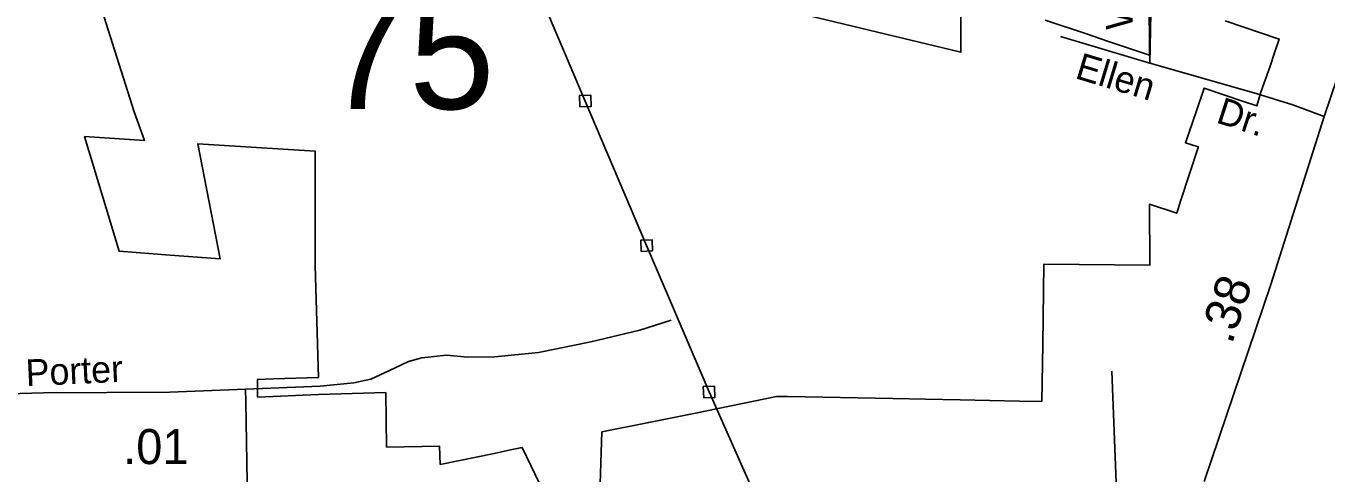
# Model space of a CAD drawing. Extents: x 2220236 to 2384410, y 720751 to 894131.
# Drawn here: x 2347371 to 2351999, y 786293 to 787885 of the extents above; entities that cross this region are included whole.
import ezdxf

# ---------------------------------------------------------------- set-up
doc = ezdxf.new("R2010")
doc.units = 0
for name, color, linetype in [('Exist Boundary Political City Limit New', 7, 'Continuous'), ('Exist Road Non-System Type 51', 7, 'Continuous'), ('Exist Road Non-System Type 51 Label', 7, 'Continuous'), ('Exist Road Primary US Attributed', 7, 'Continuous'), ('Exist Road Primary US Mileage Hundredths English Label', 7, 'Continuous'), ('Exist Road Secondary Mileage Hundredths English Label', 7, 'Continuous'), ('Exist Road Secondary Structure Standard Bridge Number Label', 7, 'Continuous'), ('Exist Utilities Electrical Transmission Line', 7, 'Continuous'), ('Map Preparation Boundary City Limit Buffer Line', 7, 'Continuous')]:
    doc.layers.add(name, color=color, linetype=linetype)

msp = doc.modelspace()

# ---------------------------------------------------------------- linework, layer by layer
at = {"layer": 'Exist Boundary Political City Limit New'}
for points in [[(2347579.2, 788138.8), (2347756, 787579), (2347792, 787476.8), (2347579.2, 787490.9), (2347702.8, 787082.7), (2347883.8, 787069), (2348062, 787055.6), (2347982, 787465.1), (2348399.8, 787438.7), (2348399.2, 787030.2), (2348411, 786633.2), (2348250.8, 786628.8), (2348194.2, 786625.8), (2348194.2, 786563.4), (2348411.5, 786572), (2348650.5, 786579.2), (2348653.5, 786384.9), (2348841.8, 786388.8), (2348844.8, 786323.4), (2349036.2, 786362.2), (2349094.8, 786375.6), (2349135.8, 786383.6), (2349257.2, 786132.1)], [(2351366.2, 787993.9), (2351367.5, 787781.4), (2351218.5, 787831.4), (2351143, 787856.8), (2350996.8, 787905.8)], [(2350696.8, 787934.8), (2350696.8, 787791.5), (2350009.5, 787957.1)], [(2349410.8, 786180.3), (2349418.8, 786438.9), (2349586.2, 786472.8), (2349752.8, 786506.5), (2350041.2, 786565.4), (2350075.2, 786564.9), (2350079.2, 786564.9), (2350456, 786557.6), (2350570.2, 786555.4), (2350693.5, 786553.1), (2350905.5, 786549), (2350984.8, 786547.5), (2350988.2, 786750.3), (2350992, 787036.6), (2351369, 787033.2), (2351367.2, 787250.1), (2351464.2, 787218.4), (2351479, 787264.2), (2351540.5, 787452.1), (2351541.2, 787454.5), (2351495.2, 787469.2), (2351533, 787579.1), (2351562.2, 787663.8), (2351701.8, 787616.5), (2351749.8, 787600.2), (2351763.2, 787648.6), (2351796.5, 787742.1), (2351812.5, 787789.3), (2351828.8, 787838.1), (2351636.2, 787902.9)]]:
    msp.add_lwpolyline(points, dxfattribs=at)
at = {"layer": 'Exist Road Non-System Type 51'}
for p, q in [((2351368.2, 787751.9), (2351378.9, 788189.9)), ((2351051.1, 787848), (2351368.2, 787751.9)), ((2351248.7, 786258.7), (2351233.6, 786655.1))]:
    msp.add_line(p, q, dxfattribs=at)
for points in [[(2351368.2, 787751.9), (2351747.2, 787644), (2351876.9, 787604.1), (2351989.4, 787562.6)], [(2348151.7, 786590.9), (2348241.3, 786595), (2348417.5, 786602.6), (2348536.9, 786613.9), (2348597.6, 786627.2), (2348663.9, 786657.6), (2348732.1, 786689.8), (2348779.5, 786703.1), (2348866.7, 786712.6), (2348942.5, 786705), (2349039.2, 786706.9), (2349194.6, 786722), (2349380.3, 786760), (2349554.7, 786801.7), (2349666.5, 786837.7)], [(2347132.2, 786550.5), (2347151.6, 786564), (2347180.3, 786571.3), (2347433.2, 786578.4), (2347882.3, 786580.3), (2348151.7, 786590.9), (2348153.4, 786546.5), (2348159.3, 786188.2), (2348152.7, 785927.4), (2348148.9, 785589.9)]]:
    msp.add_lwpolyline(points, dxfattribs=at)
at = {"layer": 'Exist Road Primary US Attributed'}
msp.add_lwpolyline([(2351562, 786262.8), (2351799.1, 786963.7), (2351989.4, 787562.6), (2352125.4, 787964.9), (2352181.4, 788133.8), (2352264.4, 788402.1), (2352402.7, 788810.6), (2352509.2, 789143.1), (2352616.4, 789474.3), (2352724.5, 789807.5), (2352833.5, 790143.2), (2353000.4, 790646)], dxfattribs=at)
at = {"layer": 'Exist Utilities Electrical Transmission Line'}
for points in [[(2350869.9, 782495.5), (2350436.8, 783070.4), (2350101.5, 783514.1), (2350174, 784150.7), (2350246.2, 784777.5), (2350304.8, 785395.9), (2350020.7, 786086.2), (2349800.8, 786581.5), (2349578.7, 787102.6), (2349360.6, 787617.7), (2349132.2, 788154.8)], [(2349341.4, 787596.9), (2349381.4, 787598.6), (2349379.7, 787638.5), (2349339.8, 787636.9), (2349341.4, 787596.9)], [(2349559.5, 787081.8), (2349599.5, 787083.5), (2349597.8, 787123.4), (2349557.9, 787121.8), (2349559.5, 787081.8)], [(2349781.7, 786560.7), (2349821.6, 786562.3), (2349820, 786602.3), (2349780.1, 786600.6), (2349781.7, 786560.7)]]:
    msp.add_lwpolyline(points, dxfattribs=at)
at = {"layer": 'Map Preparation Boundary City Limit Buffer Line'}
for points in [[(2347579.2, 788138.8), (2347756, 787579), (2347792, 787476.8), (2347579.2, 787490.9), (2347702.8, 787082.7), (2347883.8, 787069), (2348062, 787055.6), (2347982, 787465.1), (2348399.8, 787438.7), (2348399.2, 787030.2), (2348411, 786633.2), (2348250.8, 786628.8), (2348194.2, 786625.8), (2348194.2, 786563.4), (2348411.5, 786572), (2348650.5, 786579.2), (2348653.5, 786384.9), (2348841.8, 786388.8), (2348844.8, 786323.4), (2349036.2, 786362.2), (2349094.8, 786375.6), (2349135.8, 786383.6), (2349257.2, 786132.1)], [(2351366.2, 787993.9), (2351367.5, 787781.4), (2351218.5, 787831.4), (2351143, 787856.8), (2350996.8, 787905.8)], [(2350696.8, 787934.8), (2350696.8, 787791.5), (2350009.5, 787957.1)], [(2349410.8, 786180.3), (2349418.8, 786438.9), (2349586.2, 786472.8), (2349752.8, 786506.5), (2350041.2, 786565.4), (2350075.2, 786564.9), (2350079.2, 786564.9), (2350456, 786557.6), (2350570.2, 786555.4), (2350693.5, 786553.1), (2350905.5, 786549), (2350984.8, 786547.5), (2350988.2, 786750.3), (2350992, 787036.6), (2351369, 787033.2), (2351367.2, 787250.1), (2351464.2, 787218.4), (2351479, 787264.2), (2351540.5, 787452.1), (2351541.2, 787454.5), (2351495.2, 787469.2), (2351533, 787579.1), (2351562.2, 787663.8), (2351701.8, 787616.5), (2351749.8, 787600.2), (2351763.2, 787648.6), (2351796.5, 787742.1), (2351812.5, 787789.3), (2351828.8, 787838.1), (2351636.2, 787902.9)]]:
    msp.add_lwpolyline(points, dxfattribs=at)

# ---------------------------------------------------------------- texts
at = {"layer": 'Exist Road Non-System Type 51 Label'}
for s, rotation, p in [('Willard St', 90.7953, (2351307.7, 787872.6)), ('Ellen', 343.1402, (2351099.1, 787699.9)), ('Dr.', 342.039, (2351600.7, 787542.2)), ('Porter', 2.6407, (2347371.9, 786601.9))]:
    msp.add_text(s, height=95, rotation=rotation, dxfattribs=at).set_placement(p)
at = {"layer": 'Exist Road Primary US Mileage Hundredths English Label'}
msp.add_text('.38', height=125, rotation=71.3105, dxfattribs=at).set_placement((2351660.3, 786748.6))
at = {"layer": 'Exist Road Secondary Mileage Hundredths English Label'}
msp.add_text('.01', height=125, rotation=0.0125, dxfattribs=at).set_placement((2347716.7, 786324.5))
at = {"layer": 'Exist Road Secondary Structure Standard Bridge Number Label'}
msp.add_text('75', height=410.1, dxfattribs=at).set_placement((2348428.4, 787589.2))

doc.saveas('drawing.dxf')
